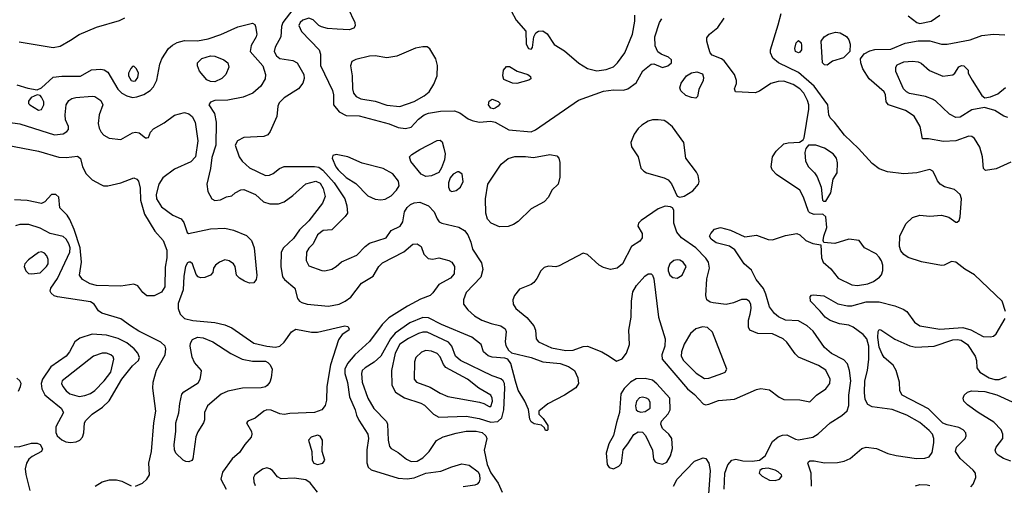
# Model space of a CAD drawing. Extents: x 1173029 to 1307123, y 522559 to 678521.
# Tile 499 of 623: x 1222294 to 1229111, y 640101 to 643325. Entities that reach past the tile are written whole.
import ezdxf

# ---------------------------------------------------------------- set-up
doc = ezdxf.new("R2010")
doc.units = 0

msp = doc.modelspace()

# ---------------------------------------------------------------- linework, layer by layer
at = {"layer": '0CON10XD'}
for points in [[(1224184.5, 643395.5), (1224115.2, 643305), (1224107.6, 643277.6), (1224102, 643205), (1224062.9, 643135), (1224056.5, 643105), (1224071.1, 643075), (1224095, 643056.7), (1224185, 643042), (1224215.2, 643025.2), (1224261.6, 642945), (1224262.8, 642917.2), (1224253.2, 642885), (1224225, 642846.4), (1224125.7, 642784.3), (1224090.1, 642749.9), (1224080, 642725), (1224075, 642653.8), (1224028.8, 642551.2), (1224011.9, 642528.1), (1223985, 642516.4), (1223845, 642509.5), (1223801.4, 642485), (1223786.7, 642455), (1223812.7, 642375), (1223835.2, 642345.2), (1223885, 642298.2), (1223995, 642245.8), (1224022.8, 642247.2), (1224049.4, 642260.6), (1224092.5, 642295), (1224125, 642308.5), (1224335, 642308.7), (1224364.1, 642304.1), (1224393.2, 642283.2), (1224470.8, 642195), (1224543.9, 642085), (1224558.9, 642035), (1224564, 641985), (1224548, 641962), (1224455, 641868.8), (1224395, 641865.7), (1224355, 641835.6), (1224326.6, 641773.4), (1224295, 641742.5), (1224280, 641715), (1224276.8, 641656.8), (1224295, 641620), (1224385, 641588.6), (1224406.1, 641586.1), (1224455, 641598.6), (1224484.5, 641615.5), (1224521.7, 641648.3), (1224628, 641695), (1224685, 641753.8), (1224715, 641777.5), (1224832, 641815), (1224865.6, 641864.4), (1224928.1, 641895), (1224946.5, 641925), (1224957.5, 641995), (1224977.5, 642025), (1225000, 642045), (1225025, 642056.4), (1225065, 642060.6), (1225124.2, 642035), (1225164.2, 641995), (1225184, 641945), (1225198.8, 641925), (1225217.5, 641915), (1225335, 641888.9), (1225374.6, 641864.6), (1225396.4, 641836.4), (1225417.8, 641785), (1225429.6, 641735), (1225491.7, 641641.7), (1225500.5, 641595), (1225487.4, 641542.6), (1225384.5, 641435), (1225365.5, 641385), (1225367.5, 641355), (1225395.5, 641315), (1225441.9, 641275), (1225494.2, 641245), (1225557.8, 641222.2), (1225625, 641205.5), (1225655.6, 641185), (1225663.1, 641165), (1225654.2, 641095), (1225658.8, 641068.8), (1225677.6, 641037.6), (1225698.9, 641018.9), (1225835, 640985.9), (1225915, 640955.9), (1226035, 640944.3), (1226094.3, 640924.3), (1226135.8, 640895.7), (1226159.1, 640845), (1226163.8, 640806.2), (1226144.4, 640775), (1226065.6, 640724.4), (1225950, 640665), (1225887.5, 640615), (1225887.5, 640595), (1225917.5, 640565), (1225950, 640515), (1225950, 640485), (1225945, 640480), (1225935, 640480), (1225928.3, 640498.3), (1225907.5, 640517.5), (1225855, 640526.2), (1225835, 640540), (1225825, 640560), (1225815.8, 640625.8), (1225791.4, 640685), (1225745, 640760.6), (1225727.7, 640822.3), (1225694.8, 640944.8), (1225673.8, 640973.8), (1225652.4, 640982.4), (1225565, 640988.1), (1225537.6, 640997.6), (1225506, 641025), (1225488, 641075), (1225425, 641126.1), (1225215, 641213.5), (1225125, 641261.4), (1225085, 641263.7), (1224995, 641226.2), (1224894.5, 641155.5), (1224860.5, 641115), (1224795, 640996.5), (1224747, 640953), (1224686.7, 640915), (1224665.6, 640895), (1224660.9, 640875), (1224664.5, 640815), (1224703.8, 640705), (1224745, 640632.5), (1224833.6, 640543.6), (1224840.6, 640525), (1224845.8, 640415), (1224855, 640370), (1224865.9, 640355.9), (1224915, 640328.6), (1224971.5, 640281.5), (1225005, 640266.2), (1225045, 640269.1), (1225085, 640291.9), (1225129.5, 640335), (1225179.5, 640410.5), (1225225, 640437.9), (1225315, 640463.3), (1225385, 640475.7), (1225455, 640477), (1225495, 640467.4), (1225520.4, 640445), (1225528.2, 640425), (1225509, 640345), (1225529.5, 640245), (1225555, 640187.9), (1225605.9, 640115.9), (1225635, 640052.9)], [(1224565, 643406.2), (1224613.3, 643305), (1224616.9, 643283.1), (1224606.7, 643265), (1224575, 643255.5), (1224491.1, 643258.9), (1224425, 643264.6), (1224384.6, 643274.6), (1224364, 643285), (1224325, 643322.9), (1224295, 643335.5), (1224255, 643321.2), (1224235.5, 643305), (1224225.6, 643285), (1224245, 643242.9), (1224366.5, 643115), (1224375.4, 643085), (1224377.6, 643007.6), (1224458.9, 642835), (1224465.5, 642805), (1224466.5, 642735), (1224505.8, 642685.8), (1224555, 642662.3), (1224645, 642659.6), (1224852.6, 642602.6), (1224915, 642577.3), (1224965, 642570.5), (1225005, 642580.6), (1225054.8, 642635.2), (1225094.4, 642665), (1225125, 642677.1), (1225207.6, 642692.4), (1225305, 642694.5), (1225340.4, 642680.4), (1225398, 642638), (1225426.4, 642626.4), (1225475.5, 642615.5), (1225555, 642622.9), (1225585, 642614.4), (1225681.4, 642561.4), (1225835, 642547.5), (1225865, 642561.1), (1226162, 642768), (1226335, 642829.6), (1226405, 642840), (1226475, 642836.9), (1226503.4, 642846.6), (1226562.6, 642887.4), (1226608.9, 642971.1), (1226665, 643016.2), (1226685, 643018), (1226745, 642994.5), (1226782, 643005), (1226806, 643025), (1226805.7, 643045.7), (1226785.7, 643065.7), (1226735, 643086.2), (1226712.3, 643102.3), (1226692.5, 643142.5), (1226691.3, 643205), (1226723.7, 643306.3), (1226740.4, 643329.6)], [(1222290.8, 643170.8), (1222525, 643131.8), (1222575, 643140.7), (1222645, 643183.5), (1222705, 643222.1), (1222825, 643272.5), (1222985, 643319.2), (1223022.7, 643337.3)], [(1225695.5, 643385), (1225732.1, 643322.1), (1225797.5, 643245), (1225800, 643155), (1225817.5, 643125), (1225835, 643121.2), (1225845, 643132.5), (1225853.8, 643205), (1225867.5, 643232.5), (1225885.7, 643244.3), (1225915, 643246.9), (1225945, 643225.6), (1225993.4, 643153.4), (1226065, 643109.2), (1226165, 643023.1), (1226225, 642987.5), (1226288.9, 642971.1), (1226355, 642980.8), (1226405, 642998.5), (1226433.6, 643025), (1226482.7, 643095), (1226537.5, 643225), (1226553.8, 643315), (1226553.8, 643355)], [(1227745, 641204.4), (1227685, 641240.6), (1227595, 641244), (1227548.2, 641268.2), (1227520.7, 641290.7), (1227485, 641336.9), (1227460.8, 641425), (1227443.4, 641463.4), (1227393.9, 641525), (1227360.8, 641590.8), (1227310, 641635), (1227245, 641731.2), (1227207.3, 641757.3), (1227115, 641779.1), (1227081.1, 641805), (1227070, 641825), (1227078.1, 641845), (1227105, 641874.2), (1227145, 641886.9), (1227215, 641868.6), (1227315, 641822.5), (1227395, 641833.5), (1227475, 641803.3), (1227505, 641800.5), (1227595, 641830.8), (1227674.3, 641844.3), (1227695.5, 641835.5), (1227737.2, 641797.2), (1227785, 641774.4), (1227840, 641765), (1227846.2, 641675), (1227856.7, 641645), (1227909.7, 641599.7), (1227961.4, 641535), (1228055, 641489.6), (1228095.4, 641485.4), (1228165, 641495.4), (1228205, 641512.1), (1228246.9, 641543.1), (1228261.5, 641558.5), (1228270.6, 641589.4), (1228270, 641625), (1228260.4, 641655), (1228245, 641681.1), (1228222.9, 641702.9), (1228143.8, 641745), (1228106.4, 641796.4), (1228035, 641805.7), (1227936.4, 641776.4), (1227861.7, 641781.7), (1227857.5, 641795), (1227861.2, 641825), (1227882.5, 641885), (1227875, 641960), (1227855, 641977.5), (1227795, 641976.7), (1227765, 641986.7), (1227755, 641997.5), (1227721.4, 642095), (1227695, 642143.8), (1227533.3, 642253.3), (1227504.3, 642285), (1227496.8, 642306.8), (1227506.9, 642375), (1227530.6, 642415), (1227585, 642464.3), (1227615, 642472.9), (1227692.7, 642477.3), (1227717.3, 642492.7), (1227724.3, 642505.7), (1227758, 642705), (1227757.6, 642735), (1227748.6, 642765), (1227721.8, 642815), (1227695, 642845.8), (1227648.9, 642875), (1227585, 642899.1), (1227545, 642896.8), (1227495, 642882.1), (1227415, 642830), (1227385, 642817.5), (1227250, 642825), (1227243.3, 642845), (1227256.8, 642883.2), (1227256.7, 642903.3), (1227242.1, 642945), (1227170.3, 643040.3), (1227153.4, 643053.4), (1227089.3, 643079.3), (1227075.4, 643095.4), (1227064.5, 643125), (1227050.6, 643175), (1227051.7, 643198.3), (1227069.2, 643225), (1227105, 643252.2), (1227128.3, 643271.7), (1227171.5, 643335)], [(1229118.6, 641305), (1229095, 641375.6), (1228905, 641558.9), (1228837.7, 641597.7), (1228775, 641645.8), (1228745, 641650), (1228694.1, 641625.9), (1228675, 641623.8), (1228538.3, 641648.3), (1228445, 641679.5), (1228415, 641700), (1228393.5, 641725), (1228384.6, 641755), (1228388.2, 641825), (1228429.2, 641910.8), (1228475, 641955.5), (1228525, 641971.2), (1228595, 641964.1), (1228675, 641971.2), (1228727.2, 641957.2), (1228775, 641922.5), (1228785, 641922.5), (1228797.5, 641935), (1228805, 641960), (1228813.6, 642085), (1228804.7, 642114.7), (1228765, 642149.4), (1228697.8, 642167.8), (1228667.5, 642185), (1228648, 642208), (1228631.4, 642245), (1228615, 642276), (1228595, 642287.1), (1228505, 642263.8), (1228415, 642256.9), (1228301.7, 642271.7), (1228245, 642291.2), (1228195, 642329.1), (1228102.3, 642432.3), (1228004.3, 642524.3), (1227936, 642616), (1227905.8, 642645), (1227895.6, 642665.6), (1227889.4, 642735), (1227794.3, 642864.3), (1227685, 642958.8), (1227546.4, 643026.4), (1227509.2, 643059.2), (1227492.1, 643095), (1227493.1, 643115), (1227545, 643290), (1227565, 643366.7)], [(1228445, 643350.4), (1228504.3, 643305), (1228525, 643299.2), (1228605, 643313.8), (1228663.6, 643356.4)], [(1222275, 642872.9), (1222349.7, 642849.7), (1222415, 642840), (1222445, 642852.5), (1222525, 642925.7), (1222585, 642933.5), (1222715, 642934.4), (1222791.7, 642978.3), (1222855, 642982.5), (1222878.2, 642978.2), (1222905, 642962.5), (1222972.9, 642842.9), (1223001.8, 642815), (1223035, 642797.4), (1223075, 642786.5), (1223105, 642789.8), (1223154, 642806), (1223197.9, 642835), (1223219.4, 642860.6), (1223243.3, 642906.7), (1223264.1, 643015.9), (1223276.9, 643053.1), (1223323.9, 643126.1), (1223351.2, 643148.8), (1223385, 643167.5), (1223435, 643180.8), (1223525, 643178.4), (1223598.5, 643191.5), (1223687.1, 643222.9), (1223803.3, 643275), (1223905, 643300), (1223921.2, 643291.2), (1223927.3, 643277.3), (1223936, 643225), (1223930.8, 643205), (1223897.1, 643145), (1223890, 643105), (1223978.1, 643005), (1223996.9, 642945), (1223992.9, 642915), (1223962.9, 642865), (1223908, 642815), (1223842.1, 642787.9), (1223735, 642768.2), (1223644.7, 642765.3), (1223615, 642753.1), (1223604.4, 642735), (1223643.8, 642675), (1223653.3, 642615), (1223651.4, 642455), (1223625, 642371.2), (1223615.9, 642295), (1223588.9, 642185), (1223597.1, 642135), (1223624, 642084), (1223645, 642073.3), (1223685, 642077.1), (1223725, 642098), (1223763.6, 642106.4), (1223785, 642126.7), (1223825, 642147.5), (1223845, 642150), (1223926.7, 642115), (1223983, 642063), (1224025, 642050), (1224085, 642049.4), (1224125, 642064.4), (1224185, 642107.1), (1224275, 642187.5), (1224345, 642207.8), (1224375, 642193.1), (1224394.7, 642155), (1224408.5, 642101.5), (1224391.2, 642055), (1224295, 641932.7), (1224231.2, 641868.8), (1224189.6, 641810.4), (1224119.5, 641745), (1224103.5, 641715), (1224101.5, 641615), (1224113.3, 641545), (1224128.1, 641525), (1224199.5, 641465), (1224217.5, 641395), (1224232, 641375), (1224246.5, 641366.5), (1224285, 641354.4), (1224432.6, 641342.6), (1224505, 641355.5), (1224548, 641375), (1224586.4, 641403.6), (1224659.8, 641500.2), (1224741.7, 641548.3), (1224780, 641615), (1224805, 641642.5), (1224953.3, 641716.7), (1225015, 641770), (1225045, 641774), (1225074.1, 641754.1), (1225091.7, 641701.7), (1225121.7, 641671.7), (1225155, 641667.5), (1225195, 641676.2), (1225265, 641657.1), (1225285, 641645.8), (1225304.3, 641615), (1225301.4, 641565), (1225276, 641535), (1225195, 641491.9), (1225155, 641434), (1225135, 641415.7), (1225070, 641390), (1224977.9, 641342.1), (1224849.6, 641260.4), (1224804.4, 641215.6), (1224715, 641097.5), (1224613.6, 641005), (1224564.4, 640945.6), (1224544.7, 640905), (1224545.2, 640875.2), (1224563.4, 640813.4), (1224576.3, 640715), (1224616.3, 640625), (1224626.3, 640586.3), (1224641.3, 640551.3), (1224705.3, 640455), (1224708.9, 640425), (1224697.6, 640347.6), (1224696.6, 640256.6), (1224707.2, 640227.2), (1224728.2, 640208.2), (1224915, 640151.2), (1224976, 640146), (1225025, 640152.9), (1225105, 640185.2), (1225210.2, 640199.8), (1225285, 640230), (1225355, 640248.9), (1225405, 640241.9), (1225467.9, 640195), (1225477.6, 640175), (1225480, 640145), (1225475.4, 640124.6), (1225461.1, 640108.9), (1225445, 640101.4), (1225365, 640090)], [(1227885, 643010), (1227865, 643011.2), (1227851.2, 643025), (1227842, 643175), (1227864, 643205), (1227893.8, 643225), (1227942, 643238), (1227975, 643233.8), (1228017.4, 643207.4), (1228034.3, 643185), (1228044.1, 643154.1), (1228041.2, 643105), (1227998.3, 643061.7), (1227921.4, 643038.6), (1227885, 643010)], [(1229155, 642338.1), (1229055, 642293.1), (1228980.7, 642280.7), (1228966.7, 642295), (1228960.6, 642375), (1228942, 642442), (1228905, 642502), (1228886.4, 642516.4), (1228865, 642517.8), (1228775, 642487.1), (1228688.9, 642481.1), (1228585, 642499.2), (1228545, 642500), (1228528.6, 642585), (1228487.1, 642657.1), (1228426.9, 642696.9), (1228308.6, 642735), (1228293.1, 642755), (1228288.5, 642805), (1228280, 642825), (1228175.8, 642915.8), (1228131.4, 642985), (1228117.5, 643025), (1228116.1, 643053.9), (1228140.9, 643089.1), (1228180.2, 643109.8), (1228215, 643117.7), (1228325, 643120), (1228425, 643162), (1228515, 643177.7), (1228595, 643177.3), (1228675, 643155.7), (1228715, 643154.4), (1228875, 643186.2), (1228955, 643215.3), (1229035, 643225.3), (1229115, 643219.4)], [(1224925, 642723.9), (1225025, 642758.5), (1225095, 642797.1), (1225129.1, 642825), (1225162, 642878), (1225183.9, 642935), (1225186.6, 643006.6), (1225174.1, 643054.1), (1225133, 643123), (1225115, 643135.6), (1225085, 643137.8), (1225035, 643126.5), (1224905, 643071.1), (1224835, 643061.4), (1224755, 643074.2), (1224715, 643072.7), (1224620.2, 643049.8), (1224594.3, 643035), (1224583.8, 643005), (1224595.2, 642935.2), (1224597.7, 642845), (1224605.3, 642815), (1224622.5, 642792.5), (1224655, 642775.9), (1224755, 642761.3), (1224835, 642732.7), (1224925, 642723.9)], [(1227685, 643095.8), (1227666, 643105), (1227660.6, 643125), (1227670, 643165), (1227685, 643180), (1227703.8, 643165), (1227707, 643147), (1227705.7, 643115), (1227695, 643099.2), (1227685, 643095.8)], [(1223645, 642893.3), (1223615.9, 642895.9), (1223589.3, 642909.3), (1223538.7, 642968.7), (1223524.3, 643005), (1223525.7, 643025), (1223555, 643056.9), (1223615, 643073.5), (1223645, 643072.3), (1223707.8, 643047.8), (1223735.4, 643025), (1223742.5, 642995), (1223721.9, 642945), (1223692.7, 642917.3), (1223645, 642893.3)], [(1223085, 642898.2), (1223095, 642901.8), (1223112.7, 642925), (1223115.6, 642954.4), (1223103.6, 642983.6), (1223085, 643002), (1223075, 643000), (1223063.1, 642986.9), (1223047.9, 642955), (1223046.9, 642935), (1223065, 642904.5), (1223085, 642898.2)], [(1225735, 642884), (1225705, 642886.2), (1225645, 642910), (1225640, 642935), (1225643.8, 642975), (1225665, 643001.2), (1225685, 643001.2), (1225738.8, 642968.8), (1225812.5, 642945), (1225830.7, 642930.7), (1225832.5, 642915), (1225820, 642905), (1225735, 642884)], [(1229136.4, 642646.4), (1229107.5, 642657.5), (1229045, 642695.8), (1228974.1, 642715.9), (1228885, 642699.5), (1228805, 642650), (1228775, 642647.8), (1228730.6, 642670.6), (1228635, 642762), (1228614.5, 642774.5), (1228565, 642793.6), (1228455, 642814.6), (1228432.9, 642825), (1228413.6, 642845), (1228359.2, 642965), (1228359.2, 642995), (1228368, 643012), (1228415, 643032.5), (1228475, 643036.6), (1228515, 643032.1), (1228535, 643023.3), (1228593.9, 642973.9), (1228685, 642934.2), (1228755, 642943.8), (1228768.8, 642955), (1228795, 642998.8), (1228815, 643008), (1228830, 643005), (1228860, 642975), (1228860, 642955), (1228888.1, 642905), (1228955, 642800), (1228975, 642783.3), (1229015, 642791.2), (1229065, 642812), (1229118.8, 642855)], [(1226975, 642782.5), (1226945, 642786), (1226905, 642800.8), (1226871.2, 642831.2), (1226863.9, 642853.9), (1226874.2, 642885), (1226910.6, 642935), (1226945, 642956.2), (1226982.6, 642962.6), (1227020.3, 642950.3), (1227029.4, 642925), (1227025, 642903.3), (1226995, 642842.5), (1226986.7, 642793.3), (1226975, 642782.5)], [(1222075, 642634.6), (1222295, 642603.3), (1222535, 642527.7), (1222594.6, 642535.4), (1222620.3, 642549.7), (1222632, 642565), (1222630.8, 642585), (1222611.5, 642631.5), (1222608.5, 642665), (1222616.4, 642735), (1222635, 642764.4), (1222655, 642778.2), (1222683.5, 642786.5), (1222795, 642795.3), (1222815, 642792), (1222855.7, 642765.7), (1222869.2, 642735), (1222843.1, 642665), (1222837.8, 642605), (1222843, 642573), (1222858, 642545), (1222876.2, 642525), (1222912.5, 642505), (1222995, 642494.4), (1223075, 642540.8), (1223095, 642546.2), (1223121.7, 642541.7), (1223165, 642507.5), (1223175, 642507.5), (1223185, 642510), (1223200, 642545), (1223220.9, 642569.1), (1223295, 642611.1), (1223366.1, 642663.9), (1223435, 642681.2), (1223465, 642672.7), (1223488.9, 642655), (1223509.1, 642615), (1223526.9, 642485), (1223510.5, 642375), (1223478.8, 642341.2), (1223365, 642290), (1223285, 642229.1), (1223256.7, 642185), (1223238.2, 642115), (1223242.2, 642085), (1223275, 642029.5), (1223355, 641971.9), (1223411.2, 641945), (1223431.3, 641921.3), (1223452.3, 641852.3), (1223463.6, 641843.6), (1223615, 641876), (1223715, 641882.5), (1223775, 641868.2), (1223865, 641830), (1223899.2, 641795), (1223917.8, 641745), (1223935.4, 641554.6), (1223930.6, 641525), (1223915, 641504), (1223885, 641501.4), (1223851.2, 641515), (1223816, 641535), (1223796, 641555), (1223785.8, 641615), (1223774, 641635), (1223745, 641654.4), (1223715, 641661.5), (1223676.2, 641645), (1223648.8, 641625), (1223636.7, 641605), (1223630, 641575), (1223614.1, 641555.9), (1223575, 641539.4), (1223545, 641538.6), (1223528.8, 641545), (1223515, 641560), (1223490, 641635), (1223475.9, 641645.9), (1223465, 641646.2), (1223455, 641641.2), (1223441.5, 641615), (1223431.3, 641548.7), (1223426.7, 641455), (1223391.1, 641358.9), (1223391.8, 641325), (1223405.3, 641285.3), (1223435, 641255.4), (1223493.4, 641243.4), (1223645, 641227.9), (1223715, 641212.5), (1223761.7, 641191.7), (1223915, 641086), (1224005, 641064.8), (1224065, 641057.8), (1224095, 641065.4), (1224125, 641092.7), (1224175, 641164.5), (1224205, 641182.9), (1224315, 641161.8), (1224355, 641160.5), (1224545, 641204.3), (1224565, 641200), (1224575.7, 641185.7), (1224572, 641175), (1224525.5, 641144.5), (1224502.1, 641107.9), (1224445.9, 640935), (1224421.3, 640785), (1224418.4, 640691.6), (1224407.8, 640655), (1224385.4, 640624.6), (1224335, 640605.5), (1224165, 640599.5), (1224125, 640592.5), (1224095, 640596.7), (1224035, 640620.5), (1224005, 640623.8), (1223984.4, 640615), (1223925, 640566.1), (1223873.3, 640545), (1223863.3, 640535), (1223898.6, 640475), (1223901.9, 640455), (1223896.9, 640435), (1223853.1, 640385), (1223815, 640329.2), (1223764.6, 640285.4), (1223698.6, 640191.4), (1223687.1, 640145), (1223722.9, 640075)], [(1222425, 642698.6), (1222445, 642702.5), (1222461.5, 642735), (1222460, 642755), (1222445, 642789.2), (1222435, 642800), (1222415, 642804), (1222373.3, 642785), (1222355, 642760), (1222356, 642745), (1222364, 642735), (1222425, 642698.6)], [(1225575, 642708), (1225555, 642711.2), (1225539.2, 642735), (1225545, 642760), (1225565, 642773.8), (1225607.7, 642757.7), (1225620, 642745), (1225606.7, 642725), (1225585, 642712.5), (1225575, 642708)], [(1226865, 642096), (1226895, 642103.8), (1226955, 642139.2), (1226994.2, 642185), (1226998.6, 642205), (1226991.4, 642245), (1226979.4, 642269.4), (1226906.2, 642365), (1226892.3, 642475), (1226812.6, 642582.6), (1226775, 642616.1), (1226755, 642626), (1226715, 642632.5), (1226675, 642630.7), (1226645, 642621.2), (1226600.6, 642595), (1226575, 642571.9), (1226548.5, 642531.5), (1226526.2, 642475), (1226530, 642445), (1226575.4, 642375), (1226595, 642296), (1226614.4, 642275), (1226634.2, 642265), (1226755, 642229.3), (1226784.5, 642215), (1226807.6, 642187.6), (1226845, 642103.8), (1226865, 642096)], [(1222206.2, 642456.2), (1222425, 642415.4), (1222565, 642372), (1222615, 642370), (1222695, 642379.4), (1222715, 642363.8), (1222728.9, 642305), (1222755, 642257.1), (1222796.7, 642216.7), (1222855, 642184.4), (1222875, 642175.6), (1222905, 642175.6), (1222995, 642195.4), (1223085, 642230), (1223105, 642220.6), (1223116, 642206), (1223127.6, 642157.6), (1223130.7, 642075), (1223158.1, 641978.1), (1223230.5, 641860.5), (1223286.4, 641796.4), (1223311.7, 641728.3), (1223311.8, 641675), (1223300.9, 641610.9), (1223299.2, 641475), (1223275, 641439.2), (1223225, 641412.5)], [(1225105, 642238.6), (1225074.6, 642254.6), (1225002.6, 642342.6), (1224992.5, 642375), (1225008.1, 642391.9), (1225065, 642427.1), (1225185, 642488.6), (1225205, 642490.8), (1225218, 642478), (1225231.6, 642435), (1225238.6, 642395), (1225235.2, 642355), (1225215, 642299.5), (1225195, 642266.5), (1225145, 642244.4), (1225105, 642238.6)], [(1227875, 642067.5), (1227908.8, 642125), (1227925, 642220), (1227953.3, 642265), (1227955.9, 642334.1), (1227948.6, 642365), (1227925.7, 642395), (1227865, 642434.4), (1227805, 642457.1), (1227755, 642456.7), (1227737, 642433), (1227729.5, 642405), (1227734.7, 642344.7), (1227755.4, 642305.4), (1227796.2, 642265), (1227815.9, 642235.9), (1227843.8, 642165), (1227852.5, 642075), (1227858.3, 642068.3), (1227875, 642067.5)], [(1224795, 642077.7), (1224825, 642082.1), (1224865, 642105.5), (1224902.7, 642145), (1224920.4, 642175), (1224915.9, 642205.9), (1224877.8, 642257.8), (1224810, 642295), (1224665, 642330.8), (1224565, 642374.5), (1224485, 642390.5), (1224461.2, 642385), (1224457.1, 642365), (1224483.8, 642305), (1224499.1, 642285), (1224555, 642233.3), (1224620.3, 642190.3), (1224705, 642106.4), (1224755, 642081.8), (1224795, 642077.7)], [(1225615, 641891.8), (1225558, 641915), (1225533.6, 641943.6), (1225521.1, 641985), (1225519.5, 642085), (1225534.5, 642185), (1225627.5, 642325), (1225675, 642364.3), (1225722.9, 642377.1), (1225795, 642377.3), (1225850.3, 642369.7), (1225965, 642392.5), (1226011.7, 642381.7), (1226025.8, 642365), (1226034.3, 642335), (1226034.4, 642235), (1226022.9, 642185), (1225978.6, 642145), (1225954.5, 642095), (1225925, 642063.1), (1225835, 642015.6), (1225745, 641928.5), (1225712.7, 641907.3), (1225675, 641892.9), (1225615, 641891.8)], [(1225285.6, 642135.6), (1225315, 642141.1), (1225346.7, 642165), (1225364.4, 642205), (1225358, 642255), (1225335, 642271.2), (1225325, 642272), (1225295, 642255.6), (1225275, 642230.6), (1225262.5, 642195), (1225261.8, 642165), (1225272.5, 642142.5), (1225285.6, 642135.6)], [(1223225, 641412.5), (1223173.4, 641413.4), (1223147.1, 641435), (1223111.5, 641481.5), (1223085, 641494.5), (1222995, 641479.7), (1222825, 641483.5), (1222782.5, 641495), (1222728.6, 641525), (1222708.1, 641555), (1222721.1, 641645), (1222711.7, 641745), (1222672, 641872), (1222642, 641942), (1222621.7, 641971.7), (1222572.3, 642022.3), (1222565, 642096), (1222543.3, 642115), (1222515, 642115.5), (1222467.4, 642062.6), (1222445, 642053.3), (1222345, 642073.9), (1222257.3, 642077.3)], [(1227041.4, 640658.6), (1227065, 640662.2), (1227132.6, 640687.4), (1227242.6, 640697.4), (1227395, 640764.5), (1227425, 640770.5), (1227485, 640761.9), (1227551.1, 640711.1), (1227585, 640694.7), (1227695, 640693.1), (1227765, 640680), (1227811.4, 640725), (1227875, 640770), (1227902.1, 640805), (1227905.4, 640835), (1227875, 640897.3), (1227825, 640929.7), (1227685, 640989.5), (1227661.8, 641011.8), (1227605, 641092.5), (1227578.9, 641115), (1227505, 641148.9), (1227405, 641153.1), (1227350, 641175), (1227340.8, 641195), (1227340, 641245), (1227352, 641285), (1227359.4, 641325), (1227355.6, 641355), (1227344.3, 641375), (1227325, 641388.5), (1227291.7, 641388.3), (1227235, 641364.4), (1227185, 641353.1), (1227095, 641364.3), (1227075, 641369.2), (1227051.2, 641385), (1227044.3, 641414.3), (1227051.3, 641531.3), (1227069.6, 641605), (1227064, 641645), (1227045, 641674.6), (1226974.6, 641745), (1226876.9, 641815), (1226843.7, 641853.7), (1226823.3, 641915), (1226822.5, 642005), (1226812.9, 642022.9), (1226800, 642030), (1226763, 642033), (1226715.4, 642014.6), (1226595.9, 641934.1), (1226577.5, 641915), (1226572.5, 641895), (1226602.5, 641845), (1226604.2, 641815), (1226587.4, 641792.6), (1226528.8, 641755), (1226468, 641635), (1226431.2, 641605), (1226385, 641595.6), (1226335, 641608.9), (1226305.8, 641625), (1226225, 641700), (1226195, 641709.2), (1226029.3, 641620.7), (1226005, 641614.4), (1225955, 641618.9), (1225925, 641608.9), (1225900.9, 641585), (1225875, 641532.9), (1225854.2, 641505.8), (1225835, 641491.8), (1225755, 641458.1), (1225720, 641415), (1225708.2, 641385), (1225710.9, 641355), (1225728.5, 641325), (1225805, 641262), (1225852.9, 641205), (1225865.7, 641175), (1225868.6, 641115), (1225885, 641093.5), (1225975, 641052.5), (1226075, 641035.7), (1226125, 641036.2), (1226195, 641063.2), (1226225, 641063.8), (1226324, 641025), (1226375.4, 640995.4), (1226425, 640960), (1226465, 640976.2), (1226495, 641015.8), (1226515.2, 641075), (1226510.9, 641175), (1226528.5, 641265), (1226529.5, 641375), (1226539.7, 641440.3), (1226564.2, 641485), (1226621.1, 641548.9), (1226645, 641564.3), (1226665, 641564.3), (1226675.3, 641555.3), (1226685, 641530), (1226715.9, 641265), (1226762.4, 641115), (1226760, 641065), (1226739.3, 641005), (1226742.7, 640975), (1226918.4, 640768.4), (1226965, 640730.5), (1227025, 640666.5), (1227041.4, 640658.6)], [(1223095, 640095.4), (1223145, 640115.6), (1223175.3, 640144.7), (1223193.1, 640175), (1223186.9, 640255), (1223205.4, 640335), (1223223.6, 640533.6), (1223237.3, 640615), (1223215.9, 640774.1), (1223217.5, 640815), (1223241.7, 640898.3), (1223301.4, 641005), (1223305.7, 641045), (1223300, 641065), (1223272.1, 641092.1), (1223118.2, 641168.2), (1223060.6, 641205), (1222995, 641253.8), (1222862.4, 641292.4), (1222840.1, 641310.1), (1222809.5, 641355), (1222785, 641371.2), (1222555.4, 641405.4), (1222533.1, 641413.1), (1222511.7, 641431.7), (1222505.6, 641445), (1222510.5, 641465), (1222556.7, 641533.3), (1222641.6, 641715), (1222643.7, 641745), (1222635, 641772.7), (1222615, 641805.4), (1222595, 641822.7), (1222505.6, 641845.6), (1222435, 641882.3), (1222357, 641907), (1222295, 641906.9), (1222265, 641897.5)], [(1222375, 641564.3), (1222435, 641571.9), (1222480.5, 641615), (1222490, 641635), (1222490.6, 641665), (1222480.9, 641690.9), (1222465, 641708.6), (1222445, 641718.1), (1222425, 641713.1), (1222355, 641663.1), (1222330.6, 641635), (1222325.7, 641615), (1222336.8, 641586.8), (1222355, 641568), (1222375, 641564.3)], [(1226845, 641534.3), (1226880, 641555), (1226907.1, 641615), (1226888, 641645), (1226865, 641658.9), (1226845, 641662.2), (1226822.8, 641657.2), (1226794.4, 641635.6), (1226782.5, 641605), (1226782.5, 641585), (1226796.2, 641555), (1226815, 641540.8), (1226845, 641534.3)], [(1227836, 641306), (1227770, 641375), (1227766.7, 641405), (1227775, 641416.7), (1227789.3, 641420.7), (1227862.4, 641412.4), (1227957.2, 641357.2), (1228025, 641342.7), (1228055, 641342.9), (1228155, 641371.6), (1228245, 641372), (1228353.6, 641343.6), (1228411.5, 641321.5), (1228435, 641304), (1228490.2, 641230.2), (1228526.7, 641205), (1228665, 641181.9), (1228823.7, 641193.7), (1228878, 641178), (1228965, 641131.6), (1229015, 641128.5), (1229035, 641133.6), (1229055, 641151.1), (1229117, 641255)], [(1227776.5, 640095), (1227774.6, 640184.6), (1227750.6, 640255), (1227754.4, 640265), (1227765, 640270.6), (1227795, 640271.5), (1227867, 640257), (1227955, 640259.7), (1228002.4, 640267.6), (1228043.7, 640286.3), (1228124.3, 640355.7), (1228155, 640364.6), (1228225.3, 640355.3), (1228305, 640322.1), (1228362.5, 640307.5), (1228502.1, 640287.9), (1228559.6, 640290.4), (1228591.1, 640298.9), (1228611.4, 640328.6), (1228622.7, 640395), (1228623.3, 640425), (1228612.7, 640455), (1228590.8, 640480.8), (1228525.5, 640535.5), (1228435, 640587.5), (1228335, 640626.5), (1228195.3, 640645.3), (1228165, 640660.6), (1228148.5, 640695), (1228143.1, 640745), (1228145.3, 640824.7), (1228163.3, 640896.8), (1228172, 640975), (1228172.2, 641065), (1228158.7, 641115), (1228133.8, 641145), (1228065, 641196.2), (1228035, 641210), (1227969.5, 641219.5), (1227905, 641242.1), (1227870.6, 641265), (1227836, 641306)], [(1222645, 640397.3), (1222685, 640402.2), (1222711.2, 640415), (1222728, 640435), (1222738, 640465), (1222742, 640535), (1222750.9, 640549.1), (1222795, 640593.8), (1222867.7, 640642.3), (1222914.5, 640685.5), (1223000.7, 640835), (1223075, 640929.5), (1223115.6, 640965), (1223123.3, 640985), (1223111.5, 641015), (1223086.7, 641045), (1223035, 641086.8), (1222975, 641117.2), (1222895, 641141.6), (1222795, 641146.9), (1222709.5, 641120.5), (1222675.5, 641094.5), (1222638.1, 641025), (1222615, 640995.6), (1222509.4, 640920.6), (1222452.3, 640835), (1222442.5, 640805), (1222448.3, 640768.3), (1222468.5, 640728.5), (1222495, 640703.5), (1222580, 640635), (1222596.9, 640605), (1222544.3, 640505.7), (1222543, 640467), (1222553.1, 640445), (1222585, 640415.6), (1222612.7, 640402.7), (1222645, 640397.3)], [(1225555, 640538), (1225605, 640543.2), (1225631.2, 640568.8), (1225646, 640624), (1225653.7, 640773.7), (1225650.9, 640805), (1225642.1, 640825), (1225625, 640839.2), (1225565, 640859.3), (1225345, 640965.8), (1225311.5, 640995), (1225285.5, 641065), (1225263, 641093), (1225115, 641160.8), (1225085, 641161.4), (1225055, 641151.9), (1224985, 641118.6), (1224925, 641079.3), (1224893.4, 641015), (1224867.4, 640895), (1224871.2, 640795), (1224895.2, 640745.2), (1224957.7, 640707.7), (1225070.8, 640670.8), (1225095.9, 640655.9), (1225159.1, 640595), (1225195, 640574.1), (1225385, 640579.7), (1225475, 640564.8), (1225555, 640538)], [(1227035, 640840.4), (1227065, 640842), (1227162.7, 640877.3), (1227177.5, 640885), (1227190.6, 640905), (1227090.8, 641160.8), (1227055, 641193.6), (1227020.5, 641199.5), (1226974.7, 641185.3), (1226937.9, 641152.1), (1226895, 641078), (1226876.7, 641025), (1226874, 640995), (1226889.3, 640965), (1226977.9, 640877.9), (1227035, 640840.4)], [(1227172.3, 640075), (1227175.5, 640185.5), (1227196.6, 640243.4), (1227225, 640275.7), (1227251.7, 640281.7), (1227301.5, 640271.5), (1227365, 640268.1), (1227415, 640274.3), (1227455.7, 640305), (1227506.4, 640403.6), (1227545, 640436.9), (1227575, 640449.5), (1227605, 640450), (1227665, 640420.5), (1227685, 640416.5), (1227785, 640435.5), (1227822.6, 640457.4), (1227905.7, 640535), (1227986.1, 640583.9), (1228022, 640618), (1228033.5, 640655), (1228035.4, 640725), (1228048.1, 640825), (1228039.6, 640895), (1228025, 640941.2), (1227999.1, 640969.1), (1227915, 641014.5), (1227865, 641054.4), (1227788.3, 641168.3), (1227745, 641204.4)], [(1228879.5, 640090.5), (1228895, 640108.6), (1228914.5, 640155), (1228912.5, 640185), (1228896.4, 640206.4), (1228805, 640287.8), (1228773.8, 640335), (1228780, 640365), (1228839.1, 640425), (1228846.7, 640445), (1228844.4, 640465), (1228825.9, 640485.9), (1228795, 640502.7), (1228715, 640519.2), (1228685, 640532.1), (1228585, 640630.4), (1228402.9, 640725), (1228387.1, 640755), (1228385.6, 640815), (1228361.4, 640895), (1228342.4, 640932.4), (1228280, 640985), (1228265, 641010), (1228245, 641056.7), (1228235.5, 641125), (1228237.5, 641165), (1228245, 641180), (1228255, 641178.8), (1228352.8, 641112.8), (1228456.8, 641066.8), (1228497.9, 641057.9), (1228625, 641064.6), (1228755, 641108.1), (1228785, 641110.7), (1228812.9, 641105), (1228855.5, 641075), (1228909.4, 640995), (1228919.4, 640965), (1228921.4, 640915), (1228940.6, 640885), (1229005.3, 640845.3), (1229045, 640834.7), (1229075, 640834.7), (1229125.9, 640854.1)], [(1223465, 640264.3), (1223445, 640265.6), (1223426, 640275), (1223375.6, 640325), (1223365, 640347.5), (1223362.5, 640385), (1223374.4, 640474.4), (1223375.6, 640535), (1223396, 640604), (1223402, 640668), (1223416.9, 640733.1), (1223431.3, 640748.7), (1223528.7, 640811.3), (1223542.5, 640835), (1223550.8, 640875), (1223552, 640895), (1223505, 640951.9), (1223487.3, 640987.3), (1223473.8, 641065), (1223476.5, 641085), (1223490.2, 641109.8), (1223524.1, 641125.9), (1223565, 641123.3), (1223631.4, 641095), (1223755, 641013.5), (1223833.9, 640973.9), (1223905, 640961.8), (1223995, 640960.8), (1224011.7, 640951.7), (1224027.5, 640935), (1224041.8, 640905), (1224035.3, 640845), (1224024.7, 640815), (1224007.8, 640792.2), (1223995, 640782.3), (1223964.6, 640775.4), (1223837.3, 640772.7), (1223735, 640752.3), (1223688.8, 640731.2), (1223595, 640650.8), (1223572.9, 640605), (1223572.9, 640555), (1223567.1, 640535), (1223528, 640472), (1223513.8, 640436.2), (1223492, 640285), (1223485, 640273.8), (1223465, 640264.3)], [(1222705, 640716.7), (1222745, 640722), (1222785, 640736.1), (1222815, 640757.7), (1222879.6, 640825), (1222924.1, 640885), (1222946.2, 640975), (1222940.8, 640990.8), (1222925.7, 641005), (1222895, 641015.3), (1222865, 641015.3), (1222805, 640996.2), (1222587.3, 640825), (1222583.8, 640805), (1222592.1, 640785), (1222615.5, 640755), (1222640.6, 640735), (1222705, 640716.7)], [(1225545, 640645.8), (1225555, 640647.5), (1225567.5, 640685), (1225565.6, 640705.6), (1225555, 640725.5), (1225472.9, 640772.9), (1225395, 640835.3), (1225245, 640917.3), (1225227.6, 640937.6), (1225205, 640991.9), (1225185, 641013.5), (1225145, 641029.1), (1225105, 641035.5), (1225075, 641022.9), (1225037.1, 640985), (1225027.1, 640955), (1225025.8, 640835), (1225042, 640815), (1225135, 640780.9), (1225205, 640738.8), (1225257.1, 640717.1), (1225477.4, 640677.4), (1225508.1, 640668.1), (1225545, 640645.8)], [(1222286, 640754), (1222299.4, 640785), (1222303.1, 640805), (1222294.4, 640825), (1222273.4, 640843.4)], [(1226405, 640214.3), (1226442, 640235), (1226460, 640255), (1226472.1, 640347.9), (1226505, 640388), (1226545, 640452.9), (1226575, 640472.2), (1226605, 640468.5), (1226626.7, 640446.7), (1226676, 640345), (1226682.7, 640282.7), (1226693.3, 640265), (1226707, 640257), (1226745, 640247.8), (1226775, 640261.9), (1226798.9, 640305), (1226813, 640357), (1226808.1, 640425), (1226788.1, 640455), (1226744.6, 640494.6), (1226732.9, 640525), (1226737.9, 640545), (1226782.7, 640597.3), (1226797.5, 640625), (1226795.5, 640705), (1226705, 640804.6), (1226675, 640829.5), (1226625, 640841.8), (1226561.8, 640838.2), (1226523.5, 640816.5), (1226478.1, 640771.9), (1226455.8, 640734.2), (1226446.2, 640605), (1226425, 640536), (1226404.4, 640445.6), (1226372.4, 640387.6), (1226354.6, 640325), (1226360.9, 640245), (1226375, 640224.3), (1226405, 640214.3)], [(1229155, 640269.2), (1229105, 640286.8), (1229069.1, 640309.1), (1229053.6, 640325), (1229047.1, 640345), (1229055.4, 640365), (1229100.3, 640425), (1229101.2, 640455), (1229088.7, 640485), (1229039.3, 640539.3), (1228928.9, 640605), (1228855, 640658.1), (1228831.1, 640685), (1228826.5, 640705), (1228833.5, 640725), (1228855, 640745.4), (1228883.3, 640755), (1228975, 640750.5), (1229058.2, 640728.2), (1229165, 640678.9)], [(1226595, 640607.1), (1226625, 640612.1), (1226660, 640635), (1226660, 640675), (1226649.2, 640695), (1226633.8, 640705), (1226605, 640711.5), (1226585, 640707.5), (1226563.8, 640685), (1226558, 640652), (1226561.8, 640625), (1226573.6, 640613.6), (1226595, 640607.1)], [(1222255, 640366.9), (1222295, 640370), (1222375, 640392.9), (1222415, 640392.9), (1222435.6, 640385), (1222451.1, 640355), (1222445.6, 640335), (1222379.6, 640300.4), (1222357.5, 640282.5), (1222340, 640255), (1222332.5, 640215), (1222335.6, 640175.6), (1222363.6, 640065)], [(1224355, 640244.4), (1224393.8, 640255), (1224406, 640275), (1224387.1, 640335), (1224390.8, 640415), (1224375, 640442), (1224355, 640448.6), (1224312.5, 640435), (1224293.3, 640415), (1224316.2, 640335), (1224320, 640275), (1224331.2, 640255), (1224355, 640244.4)], [(1226821.5, 640095), (1226846.9, 640145), (1226965, 640268.9), (1227025, 640291.8), (1227045, 640286.4), (1227065.9, 640255), (1227073.9, 640205), (1227058.5, 639975)], [(1224355.5, 640055), (1224305, 640118.1), (1224275, 640138.9), (1224195, 640150), (1224105, 640146.7), (1224078.9, 640158.9), (1224043.8, 640203.8), (1224026.1, 640216.1), (1224005, 640222.7), (1223975, 640212.9), (1223922.9, 640175), (1223912.9, 640155), (1223914.4, 640125), (1223925, 640100)], [(1227525, 640133.9), (1227554, 640145), (1227570, 640165), (1227568, 640175), (1227545.8, 640195), (1227525, 640207.1), (1227475, 640218.9), (1227435, 640216), (1227418.8, 640205), (1227414, 640185), (1227434.2, 640165), (1227485, 640137.1), (1227525, 640133.9)], [(1222815.5, 640095), (1222864.8, 640125.2), (1222915, 640139.1), (1222965, 640140), (1223000.7, 640130.7), (1223065, 640098.5)], [(1228495, 640096.9), (1228525, 640107.8), (1228575.8, 640104.2), (1228595, 640100.8)]]:
    msp.add_lwpolyline(points, dxfattribs=at)

doc.saveas('drawing.dxf')
